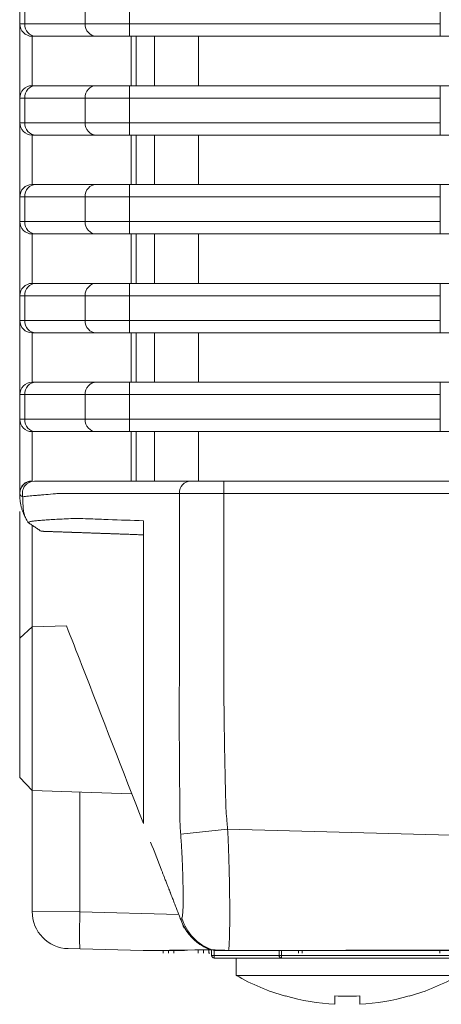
# Model space of a CAD drawing. Header units: millimetres. Extents: x 990 to 1809, y 0 to 562.
# Tile 454 of 550: x 1430 to 1447, y 276 to 316. Entities that reach past the tile are written whole.
import ezdxf

# ---------------------------------------------------------------- set-up
doc = ezdxf.new("R2010")
doc.units = ezdxf.units.MM
doc.layers.add('1', color=7, linetype='Continuous', true_color=0xffffff)
doc.layers.add('10', color=7, linetype='Continuous')

msp = doc.modelspace()

# ---------------------------------------------------------------- linework, layer by layer
at = {"layer": '1', "color": 7, "linetype": 'Continuous', "lineweight": 18}
for p, q in [((1447.004, 317.138), (1447.004, 316.138)), ((1430.004, 313.138), (1430.004, 316.138)), ((1432.644, 316.138), (1434.446, 316.138)), ((1434.446, 316.138), (1434.446, 315.638)), ((1434.446, 316.138), (1447.004, 316.138)), ((1447.004, 315.638), (1447.004, 316.138)), ((1430.504, 315.638), (1430.504, 313.638)), ((1430.653, 315.638), (1430.504, 315.638)), ((1434.446, 315.638), (1433.095, 315.638)), ((1447.004, 315.638), (1434.446, 315.638)), ((1434.504, 313.638), (1434.504, 315.638)), ((1434.714, 315.638), (1434.714, 313.638)), ((1435.448, 313.638), (1435.448, 315.638)), ((1437.238, 315.638), (1437.238, 313.638)), ((1448.452, 315.638), (1447.004, 315.638)), ((1430.504, 313.638), (1430.653, 313.638)), ((1433.095, 313.638), (1434.446, 313.638)), ((1434.446, 313.638), (1447.004, 313.638)), ((1434.446, 313.138), (1434.446, 313.638)), ((1448.452, 313.638), (1447.004, 313.638)), ((1447.004, 313.138), (1447.004, 313.638)), ((1430.203, 313.138), (1430.004, 313.138)), ((1447.004, 313.138), (1434.446, 313.138)), ((1447.004, 313.138), (1447.004, 312.138)), ((1430.004, 309.138), (1430.004, 312.138)), ((1432.644, 312.138), (1434.446, 312.138)), ((1434.446, 312.138), (1434.446, 311.638)), ((1434.446, 312.138), (1447.004, 312.138)), ((1447.004, 311.638), (1447.004, 312.138)), ((1430.504, 311.638), (1430.504, 309.638)), ((1430.653, 311.638), (1430.504, 311.638)), ((1434.446, 311.638), (1433.095, 311.638)), ((1447.004, 311.638), (1434.446, 311.638)), ((1434.504, 309.638), (1434.504, 311.638)), ((1434.714, 311.638), (1434.714, 309.638)), ((1435.448, 309.638), (1435.448, 311.638)), ((1437.238, 311.638), (1437.238, 309.638)), ((1448.452, 311.638), (1447.004, 311.638)), ((1430.504, 309.638), (1430.653, 309.638)), ((1433.095, 309.638), (1434.446, 309.638)), ((1434.446, 309.638), (1447.004, 309.638)), ((1434.446, 309.138), (1434.446, 309.638)), ((1448.452, 309.638), (1447.004, 309.638)), ((1447.004, 309.138), (1447.004, 309.638)), ((1430.203, 309.138), (1430.004, 309.138)), ((1447.004, 309.138), (1434.446, 309.138)), ((1447.004, 309.138), (1447.004, 308.138)), ((1430.004, 305.138), (1430.004, 308.138)), ((1432.644, 308.138), (1434.446, 308.138)), ((1434.446, 308.138), (1447.004, 308.138)), ((1434.446, 308.138), (1434.446, 307.638)), ((1447.004, 307.638), (1447.004, 308.138)), ((1430.504, 307.638), (1430.504, 305.638)), ((1430.653, 307.638), (1430.504, 307.638)), ((1434.446, 307.638), (1433.095, 307.638)), ((1447.004, 307.638), (1434.446, 307.638)), ((1434.504, 305.638), (1434.504, 307.638)), ((1434.714, 307.638), (1434.714, 305.638)), ((1435.448, 305.638), (1435.448, 307.638)), ((1437.238, 307.638), (1437.238, 305.638)), ((1448.452, 307.638), (1447.004, 307.638)), ((1430.504, 305.638), (1430.653, 305.638)), ((1433.095, 305.638), (1434.446, 305.638)), ((1434.446, 305.638), (1447.004, 305.638)), ((1434.446, 305.138), (1434.446, 305.638)), ((1448.452, 305.638), (1447.004, 305.638)), ((1447.004, 305.138), (1447.004, 305.638)), ((1430.203, 305.138), (1430.004, 305.138)), ((1447.004, 305.138), (1434.446, 305.138)), ((1447.004, 305.138), (1447.004, 304.138)), ((1430.004, 301.138), (1430.004, 304.138)), ((1432.644, 304.138), (1434.446, 304.138)), ((1434.446, 304.138), (1434.446, 303.638)), ((1434.446, 304.138), (1447.004, 304.138)), ((1447.004, 303.638), (1447.004, 304.138)), ((1430.504, 303.638), (1430.504, 301.638)), ((1430.653, 303.638), (1430.504, 303.638)), ((1434.446, 303.638), (1433.095, 303.638)), ((1447.004, 303.638), (1434.446, 303.638)), ((1434.504, 301.638), (1434.504, 303.638)), ((1434.714, 303.638), (1434.714, 301.638)), ((1435.448, 301.638), (1435.448, 303.638)), ((1437.238, 303.638), (1437.238, 301.638)), ((1448.452, 303.638), (1447.004, 303.638)), ((1430.504, 301.638), (1430.653, 301.638)), ((1433.095, 301.638), (1434.446, 301.638)), ((1434.446, 301.638), (1447.004, 301.638)), ((1434.446, 301.138), (1434.446, 301.638)), ((1448.452, 301.638), (1447.004, 301.638)), ((1447.004, 301.138), (1447.004, 301.638)), ((1430.203, 301.138), (1430.004, 301.138)), ((1447.004, 301.138), (1434.446, 301.138)), ((1447.004, 301.138), (1447.004, 300.138)), ((1430.004, 297.154), (1430.004, 300.138)), ((1432.644, 300.138), (1434.446, 300.138)), ((1434.446, 300.138), (1434.446, 299.638)), ((1434.446, 300.138), (1447.004, 300.138)), ((1447.004, 299.638), (1447.004, 300.138)), ((1430.504, 299.638), (1430.504, 297.648)), ((1430.653, 299.638), (1430.504, 299.638)), ((1434.446, 299.638), (1433.095, 299.638)), ((1447.004, 299.638), (1434.446, 299.638)), ((1434.504, 297.638), (1434.504, 299.638)), ((1434.714, 299.638), (1434.714, 297.638)), ((1435.448, 297.638), (1435.448, 299.638)), ((1437.238, 299.638), (1437.238, 297.638)), ((1448.452, 299.638), (1447.004, 299.638)), ((1436.909, 297.638), (1438.26, 297.638)), ((1438.26, 297.638), (1448.312, 297.638)), ((1438.26, 297.138), (1438.26, 297.638)), ((1448.312, 297.138), (1438.26, 297.138)), ((1430.004, 291.287), (1430.004, 295.88)), ((1430.504, 295.853), (1430.504, 291.744)), ((1430.504, 291.744), (1430.004, 291.287)), ((1431.891, 291.787), (1430.504, 291.744)), ((1430.504, 291.744), (1430.504, 285.121)), ((1430.004, 285.638), (1430.004, 291.287)), ((1430.004, 285.638), (1430.504, 285.121)), ((1430.504, 285.121), (1434.521, 284.98)), ((1430.504, 280.217), (1430.504, 285.121)), ((1432.434, 285.053), (1432.434, 280.205)), ((1438.411, 283.551), (1436.513, 283.355)), ((1438.411, 283.551), (1474.504, 282.605)), ((1430.504, 280.217), (1432.434, 280.205)), ((1432.434, 280.205), (1436.436, 280.1)), ((1432.448, 278.705), (1431.965, 278.718)), ((1434.998, 278.638), (1432.448, 278.705)), ((1436.666, 278.638), (1435.011, 278.638)), ((1435.802, 278.638), (1435.802, 278.538)), ((1436.021, 278.638), (1436.021, 278.538)), ((1436.24, 278.638), (1436.24, 278.538)), ((1437.219, 278.638), (1437.219, 278.538)), ((1437.438, 278.638), (1437.438, 278.538)), ((1437.656, 278.638), (1437.656, 278.538)), ((1438.448, 278.648), (1474.474, 278.753)), ((1474.484, 278.638), (1438.461, 278.638)), ((1441.276, 278.638), (1441.276, 278.538)), ((1441.432, 278.638), (1441.432, 278.538)), ((1446.994, 278.638), (1446.994, 278.538)), ((1438.754, 278.338), (1438.754, 277.638)), ((1438.754, 277.638), (1443.254, 277.638)), ((1443.254, 277.638), (1447.754, 277.638)), ((1440.754, 276.805), (1440.754, 276.791)), ((1442.754, 276.805), (1442.754, 276.466)), ((1443.754, 276.466), (1443.754, 276.805)), ((1445.754, 276.805), (1445.754, 276.791))]:
    msp.add_line(p, q, dxfattribs=at)
for centre, radius, start, end in [((1430.504, 316.138), 0.5, 180, 270), ((1430.504, 313.138), 0.5, 90, 180), ((1430.504, 312.138), 0.5, 180, 270), ((1430.504, 309.138), 0.5, 90, 180), ((1430.504, 308.138), 0.5, 180, 270), ((1430.504, 305.138), 0.5, 90, 180), ((1430.504, 304.138), 0.5, 180, 270), ((1430.504, 301.138), 0.5, 90, 179.9999), ((1430.504, 300.138), 0.5, 180, 270), ((1432.004, 280.217), 1.5, 180, 268.5), ((1438.407, 280.55), 2, 201.2505, 236.5466), ((1443.254, 285.476), 9.038, 240.1372, 253.9411), ((1443.254, 285.476), 9.038, 286.0589, 299.8628), ((1443.254, 285.476), 9.024, 253.9158, 266.8236), ((1443.254, 285.476), 8.685, 266.6996, 273.3004), ((1443.254, 285.476), 9.024, 273.1764, 286.0842)]:
    msp.add_arc(centre, radius, start, end, dxfattribs=at)
for centre, major_axis, ratio, start_param, end_param in [((1430.653, 316.138), (0, -0.5), 0.900552, 4.712389, 6.283185), ((1433.095, 316.138), (0, 0.5), 0.900552, 1.570796, 3.141593), ((1430.653, 313.138), (0, -0.5), 0.900552, 3.141593, 4.712389), ((1433.095, 313.138), (0, -0.5), 0.900552, 3.141593, 4.712389), ((1430.653, 312.138), (0, -0.5), 0.900552, 4.712389, 6.283185), ((1433.095, 312.138), (0, 0.5), 0.900552, 1.570796, 3.141593), ((1430.653, 309.138), (0, -0.5), 0.900552, 3.141593, 4.712389), ((1433.095, 309.138), (0, -0.5), 0.900552, 3.141593, 4.712389), ((1430.653, 308.138), (0, -0.5), 0.900552, 4.712389, 6.283185), ((1433.095, 308.138), (0, 0.5), 0.900552, 1.570796, 3.141593), ((1430.653, 305.138), (0, -0.5), 0.900552, 3.141593, 4.712389), ((1433.095, 305.138), (0, -0.5), 0.900552, 3.141593, 4.71239), ((1430.653, 304.138), (0, -0.5), 0.900552, 4.712389, 6.283185), ((1433.095, 304.138), (0, 0.5), 0.900552, 1.570797, 3.141593), ((1430.653, 301.138), (0, -0.5), 0.900552, 3.141593, 4.71239), ((1433.095, 301.138), (0, -0.5), 0.900552, 3.141593, 4.71239), ((1430.653, 300.138), (0, 0.5), 0.900551, 1.570796, 3.141593), ((1433.095, 300.138), (0, 0.5), 0.900552, 1.570796, 3.141593), ((1430.506, 297.138), (0, -0.5), 0.999883, 3.141593, 4.758424), ((1430.504, 297.154), (-0.5, 0), 0.989693, 4.712389, 6.283185), ((1430.595, 297.138), (0, -0.5), 0.976642, 3.141593, 4.989651), ((1436.909, 297.138), (0, -0.5), 0.900552, 3.141593, 4.712389), ((1432.487, 280.205), (-0.039, -1.499), 0.034888, 4.713303, 6.283185), ((1438.46, 280.548), (-0.052, -1.999), 0.996734, 5.039064, 5.961499), ((1473.212, 279.138), (-38.215, -0.5), 0.000018, 5.903976, 6.283641), ((1437.95, 279.138), (0, -0.5), 0.99719, 5.935399, 6.283185), ((1438.461, 279.138), (0, -0.5), 0.127625, 6.080815, 6.283185)]:
    msp.add_ellipse(centre, major_axis=major_axis, ratio=ratio, start_param=start_param, end_param=end_param, dxfattribs=at)
for points, degree in [([(1430.004, 316.138), (1430.004, 316.471), (1430.004, 316.805), (1430.004, 317.138)], 3), ([(1430.203, 317.138), (1430.203, 316.805), (1430.203, 316.471), (1430.203, 316.138)], 3), ([(1432.644, 316.138), (1432.644, 316.471), (1432.644, 316.805), (1432.644, 317.138)], 3), ([(1434.446, 317.138), (1434.446, 316.805), (1434.446, 316.471), (1434.446, 316.138)], 3), ([(1430.004, 312.138), (1430.004, 312.471), (1430.004, 312.805), (1430.004, 313.138)], 3), ([(1430.203, 313.138), (1430.203, 312.805), (1430.203, 312.471), (1430.203, 312.138)], 3), ([(1432.644, 312.138), (1432.644, 312.471), (1432.644, 312.805), (1432.644, 313.138)], 3), ([(1434.446, 313.138), (1434.446, 312.805), (1434.446, 312.471), (1434.446, 312.138)], 3), ([(1430.004, 308.138), (1430.004, 308.471), (1430.004, 308.805), (1430.004, 309.138)], 3), ([(1430.203, 309.138), (1430.203, 308.805), (1430.203, 308.471), (1430.203, 308.138)], 3), ([(1432.644, 308.138), (1432.644, 308.471), (1432.644, 308.805), (1432.644, 309.138)], 3), ([(1434.446, 309.138), (1434.446, 308.805), (1434.446, 308.471), (1434.446, 308.138)], 3), ([(1430.004, 304.138), (1430.004, 304.471), (1430.004, 304.805), (1430.004, 305.138)], 3), ([(1430.203, 305.138), (1430.203, 304.805), (1430.203, 304.471), (1430.203, 304.138)], 3), ([(1432.644, 304.138), (1432.644, 304.471), (1432.644, 304.805), (1432.644, 305.138)], 3), ([(1434.446, 305.138), (1434.446, 304.805), (1434.446, 304.471), (1434.446, 304.138)], 3), ([(1430.004, 300.138), (1430.004, 300.471), (1430.004, 300.805), (1430.004, 301.138)], 3), ([(1430.203, 301.138), (1430.203, 300.805), (1430.203, 300.471), (1430.203, 300.138)], 3), ([(1432.644, 300.138), (1432.644, 300.471), (1432.644, 300.805), (1432.644, 301.138)], 3), ([(1434.446, 301.138), (1434.446, 300.805), (1434.446, 300.471), (1434.446, 300.138)], 3), ([(1430.504, 297.648), (1430.504, 297.642), (1430.505, 297.638), (1430.506, 297.638)], 3), ([(1430.007, 297.115), (1430.005, 297.122), (1430.004, 297.135), (1430.004, 297.154)], 3), ([(1430.004, 295.88), (1430.004, 296.219), (1430.004, 296.41)], 2), ([(1430.867, 295.608), (1430.351, 295.956)], 1), ([(1435.297, 283.029), (1435.443, 282.653), (1435.589, 282.276), (1435.736, 281.9)], 3), ([(1436.098, 280.968), (1436.652, 279.544)], 1), ([(1435.011, 278.638), (1435.006, 278.638), (1435.002, 278.638), (1434.998, 278.638)], 3), ([(1437.656, 278.538), (1437.667, 278.538), (1437.677, 278.538), (1437.687, 278.538)], 3)]:
    msp.add_open_spline(points, degree=degree, dxfattribs=at)
for points, degree, knots in [([(1430.004, 316.138), (1430.004, 316.138), (1430.009, 316.138), (1430.025, 316.138), (1430.038, 316.138), (1430.071, 316.138), (1430.092, 316.138), (1430.141, 316.138), (1430.17, 316.138), (1430.203, 316.138)], 3, [0, 0, 0, 0, 0.25, 0.25, 0.5, 0.5, 0.75, 0.75, 1, 1, 1, 1]), ([(1430.203, 316.138), (1430.348, 316.138), (1430.493, 316.138), (1431.218, 316.138), (1431.797, 316.138), (1432.466, 316.138), (1432.555, 316.138), (1432.644, 316.138)], 3, [0, 0, 0, 0, 0.178082, 0.178082, 0.890408, 0.890408, 1, 1, 1, 1]), ([(1433.095, 315.638), (1432.95, 315.638), (1432.805, 315.638), (1432.08, 315.638), (1431.501, 315.638), (1430.832, 315.638), (1430.743, 315.638), (1430.653, 315.638)], 3, [0, 0, 0, 0, 0.178082, 0.178082, 0.890408, 0.890408, 1, 1, 1, 1]), ([(1430.653, 313.638), (1430.798, 313.638), (1430.943, 313.638), (1431.668, 313.638), (1432.247, 313.638), (1432.916, 313.638), (1433.006, 313.638), (1433.095, 313.638)], 3, [0, 0, 0, 0, 0.178082, 0.178082, 0.890408, 0.890408, 1, 1, 1, 1]), ([(1432.644, 313.138), (1432.5, 313.138), (1432.355, 313.138), (1431.63, 313.138), (1431.05, 313.138), (1430.381, 313.138), (1430.292, 313.138), (1430.203, 313.138)], 3, [0, 0, 0, 0, 0.178082, 0.178082, 0.890408, 0.890408, 1, 1, 1, 1]), ([(1434.446, 313.138), (1434.351, 313.138), (1434.258, 313.138), (1434.074, 313.138), (1433.983, 313.138), (1433.871, 313.138), (1433.848, 313.138), (1433.804, 313.138), (1433.782, 313.138), (1433.715, 313.138), (1433.672, 313.138), (1433.544, 313.138), (1433.462, 313.138), (1433.344, 313.138), (1433.305, 313.138), (1433.249, 313.138), (1433.23, 313.138), (1433.193, 313.138), (1433.175, 313.138), (1433.085, 313.138), (1432.951, 313.138), (1432.837, 313.138), (1432.759, 313.138), (1432.734, 313.138), (1432.687, 313.138), (1432.665, 313.138), (1432.644, 313.138)], 3, [0, 0, 0, 0, 0.125, 0.125, 0.25, 0.25, 0.28125, 0.28125, 0.3125, 0.3125, 0.375, 0.375, 0.5, 0.5, 0.5625, 0.5625, 0.59375, 0.59375, 0.625, 0.625, 0.75, 0.875, 0.875, 0.9375, 0.9375, 1, 1, 1, 1]), ([(1430.004, 312.138), (1430.004, 312.138), (1430.009, 312.138), (1430.025, 312.138), (1430.038, 312.138), (1430.071, 312.138), (1430.092, 312.138), (1430.141, 312.138), (1430.17, 312.138), (1430.203, 312.138)], 3, [0, 0, 0, 0, 0.25, 0.25, 0.5, 0.5, 0.75, 0.75, 1, 1, 1, 1]), ([(1430.203, 312.138), (1430.348, 312.138), (1430.493, 312.138), (1431.218, 312.138), (1431.797, 312.138), (1432.466, 312.138), (1432.555, 312.138), (1432.644, 312.138)], 3, [0, 0, 0, 0, 0.178082, 0.178082, 0.890408, 0.890408, 1, 1, 1, 1]), ([(1433.095, 311.638), (1432.95, 311.638), (1432.805, 311.638), (1432.08, 311.638), (1431.501, 311.638), (1430.832, 311.638), (1430.743, 311.638), (1430.653, 311.638)], 3, [0, 0, 0, 0, 0.178082, 0.178082, 0.890408, 0.890408, 1, 1, 1, 1]), ([(1430.653, 309.638), (1430.798, 309.638), (1430.943, 309.638), (1431.668, 309.638), (1432.247, 309.638), (1432.916, 309.638), (1433.006, 309.638), (1433.095, 309.638)], 3, [0, 0, 0, 0, 0.178081, 0.178081, 0.890407, 0.890407, 1, 1, 1, 1]), ([(1432.644, 309.138), (1432.5, 309.138), (1432.355, 309.138), (1431.63, 309.138), (1431.05, 309.138), (1430.381, 309.138), (1430.292, 309.138), (1430.203, 309.138)], 3, [0, 0, 0, 0, 0.178081, 0.178081, 0.890407, 0.890407, 1, 1, 1, 1]), ([(1434.446, 309.138), (1434.351, 309.138), (1434.258, 309.138), (1434.074, 309.138), (1433.983, 309.138), (1433.871, 309.138), (1433.848, 309.138), (1433.804, 309.138), (1433.782, 309.138), (1433.715, 309.138), (1433.672, 309.138), (1433.544, 309.138), (1433.462, 309.138), (1433.344, 309.138), (1433.305, 309.138), (1433.249, 309.138), (1433.23, 309.138), (1433.193, 309.138), (1433.175, 309.138), (1433.085, 309.138), (1432.951, 309.138), (1432.837, 309.138), (1432.759, 309.138), (1432.734, 309.138), (1432.687, 309.138), (1432.665, 309.138), (1432.644, 309.138)], 3, [0, 0, 0, 0, 0.125, 0.125, 0.25, 0.25, 0.28125, 0.28125, 0.3125, 0.3125, 0.375, 0.375, 0.5, 0.5, 0.5625, 0.5625, 0.59375, 0.59375, 0.625, 0.625, 0.75, 0.875, 0.875, 0.9375, 0.9375, 1, 1, 1, 1]), ([(1430.004, 308.138), (1430.004, 308.138), (1430.009, 308.138), (1430.025, 308.138), (1430.038, 308.138), (1430.071, 308.138), (1430.092, 308.138), (1430.141, 308.138), (1430.17, 308.138), (1430.203, 308.138)], 3, [0, 0, 0, 0, 0.25, 0.25, 0.5, 0.5, 0.75, 0.75, 1, 1, 1, 1]), ([(1430.203, 308.138), (1430.348, 308.138), (1430.493, 308.138), (1431.218, 308.138), (1431.797, 308.138), (1432.466, 308.138), (1432.555, 308.138), (1432.644, 308.138)], 3, [0, 0, 0, 0, 0.178081, 0.178081, 0.890407, 0.890407, 1, 1, 1, 1]), ([(1433.095, 307.638), (1432.95, 307.638), (1432.805, 307.638), (1432.08, 307.638), (1431.501, 307.638), (1430.832, 307.638), (1430.743, 307.638), (1430.653, 307.638)], 3, [0, 0, 0, 0, 0.178081, 0.178081, 0.890407, 0.890407, 1, 1, 1, 1]), ([(1430.653, 305.638), (1430.798, 305.638), (1430.943, 305.638), (1431.668, 305.638), (1432.247, 305.638), (1432.916, 305.638), (1433.006, 305.638), (1433.095, 305.638)], 3, [0, 0, 0, 0, 0.178081, 0.178081, 0.890407, 0.890407, 1, 1, 1, 1]), ([(1432.644, 305.138), (1432.5, 305.138), (1432.355, 305.138), (1431.63, 305.138), (1431.05, 305.138), (1430.381, 305.138), (1430.292, 305.138), (1430.203, 305.138)], 3, [0, 0, 0, 0, 0.178081, 0.178081, 0.890407, 0.890407, 1, 1, 1, 1]), ([(1434.446, 305.138), (1434.351, 305.138), (1434.258, 305.138), (1434.074, 305.138), (1433.983, 305.138), (1433.871, 305.138), (1433.848, 305.138), (1433.804, 305.138), (1433.782, 305.138), (1433.715, 305.138), (1433.672, 305.138), (1433.544, 305.138), (1433.462, 305.138), (1433.344, 305.138), (1433.305, 305.138), (1433.249, 305.138), (1433.23, 305.138), (1433.193, 305.138), (1433.175, 305.138), (1433.085, 305.138), (1432.951, 305.138), (1432.837, 305.138), (1432.759, 305.138), (1432.734, 305.138), (1432.687, 305.138), (1432.665, 305.138), (1432.644, 305.138)], 3, [0, 0, 0, 0, 0.125, 0.125, 0.25, 0.25, 0.28125, 0.28125, 0.3125, 0.3125, 0.375, 0.375, 0.5, 0.5, 0.5625, 0.5625, 0.59375, 0.59375, 0.625, 0.625, 0.75, 0.875, 0.875, 0.9375, 0.9375, 1, 1, 1, 1]), ([(1430.004, 304.138), (1430.004, 304.138), (1430.009, 304.138), (1430.025, 304.138), (1430.038, 304.138), (1430.071, 304.138), (1430.092, 304.138), (1430.141, 304.138), (1430.17, 304.138), (1430.203, 304.138)], 3, [0, 0, 0, 0, 0.25, 0.25, 0.5, 0.5, 0.75, 0.75, 1, 1, 1, 1]), ([(1430.203, 304.138), (1430.348, 304.138), (1430.493, 304.138), (1431.218, 304.138), (1431.797, 304.138), (1432.466, 304.138), (1432.555, 304.138), (1432.644, 304.138)], 3, [0, 0, 0, 0, 0.178081, 0.178081, 0.890407, 0.890407, 1, 1, 1, 1]), ([(1433.095, 303.638), (1432.95, 303.638), (1432.805, 303.638), (1432.08, 303.638), (1431.501, 303.638), (1430.832, 303.638), (1430.743, 303.638), (1430.653, 303.638)], 3, [0, 0, 0, 0, 0.178081, 0.178081, 0.890407, 0.890407, 1, 1, 1, 1]), ([(1430.653, 301.638), (1430.798, 301.638), (1430.943, 301.638), (1431.668, 301.638), (1432.247, 301.638), (1432.916, 301.638), (1433.006, 301.638), (1433.095, 301.638)], 3, [0, 0, 0, 0, 0.178081, 0.178081, 0.890407, 0.890407, 1, 1, 1, 1]), ([(1432.644, 301.138), (1432.5, 301.138), (1432.355, 301.138), (1431.63, 301.138), (1431.05, 301.138), (1430.381, 301.138), (1430.292, 301.138), (1430.203, 301.138)], 3, [0, 0, 0, 0, 0.178081, 0.178081, 0.890407, 0.890407, 1, 1, 1, 1]), ([(1434.446, 301.138), (1434.351, 301.138), (1434.258, 301.138), (1434.074, 301.138), (1433.983, 301.138), (1433.871, 301.138), (1433.848, 301.138), (1433.804, 301.138), (1433.782, 301.138), (1433.715, 301.138), (1433.672, 301.138), (1433.544, 301.138), (1433.462, 301.138), (1433.344, 301.138), (1433.305, 301.138), (1433.249, 301.138), (1433.23, 301.138), (1433.193, 301.138), (1433.175, 301.138), (1433.085, 301.138), (1432.951, 301.138), (1432.837, 301.138), (1432.759, 301.138), (1432.734, 301.138), (1432.687, 301.138), (1432.665, 301.138), (1432.644, 301.138)], 3, [0, 0, 0, 0, 0.125, 0.125, 0.25, 0.25, 0.28125, 0.28125, 0.3125, 0.3125, 0.375, 0.375, 0.5, 0.5, 0.5625, 0.5625, 0.59375, 0.59375, 0.625, 0.625, 0.75, 0.875, 0.875, 0.9375, 0.9375, 1, 1, 1, 1]), ([(1430.004, 300.138), (1430.004, 300.138), (1430.009, 300.138), (1430.025, 300.138), (1430.038, 300.138), (1430.071, 300.138), (1430.092, 300.138), (1430.141, 300.138), (1430.17, 300.138), (1430.203, 300.138)], 3, [0, 0, 0, 0, 0.25, 0.25, 0.5, 0.5, 0.75, 0.75, 1, 1, 1, 1]), ([(1430.203, 300.138), (1430.348, 300.138), (1430.493, 300.138), (1431.218, 300.138), (1431.797, 300.138), (1432.466, 300.138), (1432.555, 300.138), (1432.644, 300.138)], 3, [0, 0, 0, 0, 0.178081, 0.178081, 0.890407, 0.890407, 1, 1, 1, 1]), ([(1433.095, 299.638), (1432.95, 299.638), (1432.805, 299.638), (1432.08, 299.638), (1431.501, 299.638), (1430.832, 299.638), (1430.743, 299.638), (1430.653, 299.638)], 3, [0, 0, 0, 0, 0.178081, 0.178081, 0.890407, 0.890407, 1, 1, 1, 1]), ([(1430.595, 297.638), (1430.665, 297.638), (1430.745, 297.638), (1430.921, 297.638), (1431.016, 297.638), (1431.223, 297.638), (1431.334, 297.638), (1431.571, 297.638), (1431.697, 297.638), (1431.897, 297.638), (1431.965, 297.638), (1432.053, 297.638), (1432.071, 297.638), (1432.106, 297.638), (1432.159, 297.638), (1432.212, 297.638), (1432.389, 297.638), (1432.53, 297.638), (1432.954, 297.638), (1433.236, 297.638), (1434.649, 297.638), (1435.779, 297.638), (1436.909, 297.638)], 3, [0, 0, 0, 0, 0.0625, 0.0625, 0.125, 0.125, 0.1875, 0.1875, 0.25, 0.25, 0.28125, 0.28125, 0.289063, 0.289063, 0.296875, 0.3125, 0.3125, 0.375, 0.375, 0.5, 0.5, 1, 1, 1, 1]), ([(1430.004, 297.068), (1430.004, 297.075), (1430.004, 297.084), (1430.004, 297.097), (1430.004, 297.102), (1430.004, 297.107), (1430.004, 297.108), (1430.004, 297.109), (1430.004, 297.11), (1430.004, 297.112), (1430.004, 297.115), (1430.004, 297.127), (1430.004, 297.138), (1430.004, 297.154)], 3, [0, 0, 0, 0, 0.5, 0.5, 0.75, 0.75, 0.78125, 0.78125, 0.8125, 0.8125, 0.875, 0.875, 1, 1, 1, 1]), ([(1430.004, 297.068), (1430.006, 297.015), (1430.008, 296.91), (1430.027, 296.761), (1430.055, 296.62), (1430.092, 296.489), (1430.135, 296.367), (1430.169, 296.293), (1430.185, 296.256)], 3, [0, 0, 0, 0, 0.171149, 0.339877, 0.506656, 0.671956, 0.83625, 1, 1, 1, 1]), ([(1430.126, 297.001), (1430.083, 297.02), (1430.055, 297.04), (1430.027, 297.07), (1430.021, 297.08), (1430.011, 297.098), (1430.008, 297.107), (1430.007, 297.115)], 3, [0, 0, 0, 0, 0.5, 0.5, 0.75, 0.75, 1, 1, 1, 1]), ([(1436.458, 297.138), (1435.321, 297.138), (1434.184, 297.138), (1432.762, 297.138), (1432.478, 297.138), (1432.051, 297.138), (1431.909, 297.138), (1431.731, 297.138), (1431.696, 297.138), (1431.651, 297.138), (1431.643, 297.138), (1431.625, 297.138), (1431.616, 297.138), (1431.598, 297.138), (1431.589, 297.137), (1431.572, 297.136), (1431.563, 297.135), (1431.484, 297.128), (1431.415, 297.123), (1431.216, 297.106), (1431.09, 297.096), (1430.913, 297.081), (1430.855, 297.076), (1430.745, 297.066), (1430.692, 297.061), (1430.538, 297.047), (1430.443, 297.038), (1430.314, 297.024), (1430.273, 297.02), (1430.196, 297.011), (1430.159, 297.006), (1430.126, 297.001)], 3, [0, 0, 0, 0, 0.5, 0.5, 0.625, 0.625, 0.6875, 0.6875, 0.703125, 0.703125, 0.707031, 0.707031, 0.710937, 0.710937, 0.714844, 0.714844, 0.71875, 0.71875, 0.75, 0.75, 0.8125, 0.8125, 0.84375, 0.84375, 0.875, 0.875, 0.9375, 0.9375, 0.96875, 0.96875, 1, 1, 1, 1]), ([(1430.126, 297.001), (1430.126, 296.939), (1430.127, 296.879), (1430.13, 296.795), (1430.131, 296.767), (1430.133, 296.715), (1430.134, 296.689), (1430.138, 296.615), (1430.141, 296.569), (1430.146, 296.505), (1430.148, 296.485), (1430.152, 296.455), (1430.153, 296.446), (1430.156, 296.427), (1430.157, 296.418), (1430.161, 296.39), (1430.164, 296.373), (1430.171, 296.34), (1430.175, 296.323), (1430.182, 296.3), (1430.184, 296.293), (1430.187, 296.281), (1430.189, 296.278), (1430.191, 296.271), (1430.193, 296.267), (1430.195, 296.261), (1430.195, 296.26), (1430.196, 296.258), (1430.197, 296.255), (1430.198, 296.253), (1430.199, 296.25), (1430.2, 296.248), (1430.2, 296.246), (1430.2, 296.246), (1430.2, 296.246), (1430.2, 296.246), (1430.199, 296.246), (1430.199, 296.247), (1430.196, 296.249), (1430.194, 296.25), (1430.189, 296.253), (1430.187, 296.255), (1430.185, 296.256)], 3, [0, 0, 0, 0, 0.125, 0.125, 0.1875, 0.1875, 0.25, 0.25, 0.375, 0.375, 0.4375, 0.4375, 0.46875, 0.46875, 0.5, 0.5, 0.5625, 0.5625, 0.625, 0.625, 0.65625, 0.65625, 0.671875, 0.671875, 0.6875, 0.6875, 0.691406, 0.691406, 0.695312, 0.703125, 0.703125, 0.710937, 0.71875, 0.726562, 0.726562, 0.734375, 0.734375, 0.75, 0.75, 0.875, 0.875, 1, 1, 1, 1]), ([(1436.513, 283.355), (1436.507, 283.427), (1436.502, 283.498), (1436.496, 283.605), (1436.494, 283.641), (1436.491, 283.695), (1436.49, 283.712), (1436.488, 283.748), (1436.487, 283.766), (1436.485, 283.82), (1436.483, 283.855), (1436.481, 283.927), (1436.479, 283.962), (1436.476, 284.07), (1436.475, 284.141), (1436.473, 284.248), (1436.473, 284.284), (1436.473, 284.355), (1436.473, 284.391), (1436.474, 284.444), (1436.474, 284.462), (1436.474, 284.489), (1436.475, 284.498), (1436.475, 284.516), (1436.475, 284.525), (1436.475, 284.543), (1436.476, 284.556), (1436.476, 284.569), (1436.477, 284.578), (1436.477, 284.583), (1436.478, 284.605), (1436.478, 284.623), (1436.478, 284.65), (1436.478, 284.659), (1436.477, 284.677), (1436.477, 284.704), (1436.476, 284.767), (1436.476, 284.82), (1436.475, 284.928), (1436.474, 285), (1436.47, 285.359), (1436.467, 285.646), (1436.463, 286.221), (1436.461, 286.508), (1436.456, 287.37), (1436.455, 287.944), (1436.456, 288.806), (1436.457, 289.094), (1436.458, 289.417), (1436.458, 289.453), (1436.458, 289.507), (1436.458, 289.525), (1436.458, 289.56), (1436.458, 289.578), (1436.458, 289.668), (1436.458, 289.74), (1436.458, 289.955), (1436.458, 290.099), (1436.458, 292.541), (1436.458, 294.84), (1436.458, 297.138)], 3, [0, 0, 0, 0, 0.015625, 0.015625, 0.023437, 0.023437, 0.027344, 0.027344, 0.03125, 0.03125, 0.039062, 0.039062, 0.046875, 0.046875, 0.0625, 0.0625, 0.070312, 0.070312, 0.078125, 0.078125, 0.082031, 0.082031, 0.083984, 0.083984, 0.085937, 0.085937, 0.087891, 0.088867, 0.088867, 0.089844, 0.089844, 0.09375, 0.09375, 0.095703, 0.095703, 0.097656, 0.101562, 0.109375, 0.109375, 0.125, 0.125, 0.1875, 0.1875, 0.25, 0.25, 0.375, 0.375, 0.4375, 0.4375, 0.445312, 0.445312, 0.449219, 0.449219, 0.453125, 0.453125, 0.46875, 0.46875, 0.5, 0.5, 1, 1, 1, 1]), ([(1438.26, 297.138), (1438.165, 297.138), (1438.072, 297.138), (1437.888, 297.138), (1437.797, 297.138), (1437.685, 297.138), (1437.663, 297.138), (1437.618, 297.138), (1437.596, 297.138), (1437.529, 297.138), (1437.486, 297.138), (1437.358, 297.138), (1437.276, 297.138), (1437.158, 297.138), (1437.119, 297.138), (1437.063, 297.138), (1437.044, 297.138), (1437.007, 297.138), (1436.989, 297.138), (1436.899, 297.138), (1436.765, 297.138), (1436.651, 297.138), (1436.573, 297.138), (1436.548, 297.138), (1436.501, 297.138), (1436.479, 297.138), (1436.458, 297.138)], 3, [0, 0, 0, 0, 0.125, 0.125, 0.25, 0.25, 0.28125, 0.28125, 0.3125, 0.3125, 0.375, 0.375, 0.5, 0.5, 0.5625, 0.5625, 0.59375, 0.59375, 0.625, 0.625, 0.75, 0.875, 0.875, 0.9375, 0.9375, 1, 1, 1, 1]), ([(1438.26, 297.138), (1438.26, 294.873), (1438.26, 292.608), (1438.26, 290.202), (1438.26, 290.06), (1438.26, 289.777), (1438.26, 289.635), (1438.26, 289.211), (1438.261, 288.928), (1438.267, 288.078), (1438.275, 287.512), (1438.295, 286.379), (1438.308, 285.813), (1438.324, 285.106), (1438.328, 284.964), (1438.332, 284.787), (1438.333, 284.752), (1438.335, 284.681), (1438.335, 284.646), (1438.339, 284.539), (1438.341, 284.469), (1438.352, 284.257), (1438.361, 284.115), (1438.378, 283.903), (1438.384, 283.833), (1438.397, 283.692), (1438.404, 283.621), (1438.411, 283.551)], 3, [0, 0, 0, 0, 0.5, 0.5, 0.53125, 0.53125, 0.5625, 0.5625, 0.625, 0.625, 0.75, 0.75, 0.875, 0.875, 0.90625, 0.90625, 0.914062, 0.914062, 0.921875, 0.921875, 0.9375, 0.9375, 0.96875, 0.96875, 0.984375, 0.984375, 1, 1, 1, 1]), ([(1430.185, 296.256), (1430.2, 296.225), (1430.23, 296.164), (1430.268, 296.089), (1430.305, 296.018), (1430.331, 295.975), (1430.346, 295.953), (1430.35, 295.951), (1430.351, 295.955), (1430.351, 295.956)], 3, [0, 0, 0, 0, 0.165312, 0.329797, 0.49448, 0.743484, 0.867807, 0.932792, 1, 1, 1, 1]), ([(1430.351, 295.956), (1430.355, 295.962), (1430.362, 295.973), (1430.391, 295.986), (1430.432, 295.998), (1430.487, 296.01), (1430.579, 296.024), (1430.729, 296.04), (1430.946, 296.059), (1431.205, 296.075), (1431.485, 296.092), (1431.805, 296.106), (1432.124, 296.128), (1432.493, 296.123), (1432.846, 296.108), (1433.226, 296.095), (1433.936, 296.069), (1434.53, 296.049), (1435.004, 296.033)], 3, [0, 0, 0, 0, 0.022008, 0.046126, 0.07215, 0.099918, 0.129228, 0.189692, 0.255762, 0.316548, 0.382237, 0.441653, 0.508211, 0.557341, 0.631442, 0.69173, 0.754287, 1, 1, 1, 1]), ([(1435.004, 296.033), (1435.004, 295.434), (1435.004, 294.484), (1435.004, 293.182), (1435.004, 292.433), (1435.004, 291.992), (1435.004, 291.882), (1435.004, 291.794), (1435.004, 291.706), (1435.004, 291.464), (1435.004, 291.068), (1435.004, 290.544), (1435.004, 290.027), (1435.004, 289.518), (1435.004, 289.021), (1435.004, 288.536), (1435.004, 288.067), (1435.004, 287.689), (1435.004, 287.452), (1435.004, 287.342), (1435.004, 287.289), (1435.004, 287.235), (1435.004, 287.128), (1435.004, 286.97), (1435.004, 286.817), (1435.004, 286.717), (1435.004, 286.667), (1435.004, 286.618), (1435.004, 286.519), (1435.004, 286.178), (1435.004, 285.615), (1435.004, 284.954), (1435.004, 284.414), (1435.004, 284.022), (1435.004, 283.837), (1435.004, 283.789), (1435.004, 283.782), (1435.004, 283.781), (1435.004, 283.781), (1435.004, 283.781), (1435.004, 283.781), (1435.004, 283.781), (1435.004, 283.781), (1435.004, 283.781)], 3, [0, 0, 0, 0, 0.071476, 0.113588, 0.1557, 0.160964, 0.166228, 0.16886, 0.171492, 0.176756, 0.197812, 0.218868, 0.239924, 0.26098, 0.282036, 0.303092, 0.324148, 0.345204, 0.355732, 0.358364, 0.360996, 0.363628, 0.36626, 0.376788, 0.387316, 0.389948, 0.39258, 0.395212, 0.397844, 0.408372, 0.450484, 0.492596, 0.534708, 0.57682, 0.618932, 0.639988, 0.645252, 0.647884, 0.650516, 0.65578, 0.661044, 0.703156, 1, 1, 1, 1]), ([(1435.004, 295.463), (1433.95, 295.5), (1433.71, 295.509), (1433.386, 295.52), (1432.902, 295.537), (1432.74, 295.543), (1432.586, 295.548), (1432.428, 295.553), (1431.804, 295.575), (1431.407, 295.589), (1431.194, 295.597), (1431.059, 295.601), (1430.9, 295.607), (1430.867, 295.608)], 2, [0, 0, 0, 0.25, 0.25, 0.375, 0.4375, 0.4375, 0.5, 0.5, 0.75, 0.75, 0.875, 0.875, 1, 1, 1]), ([(1431.891, 291.787), (1432.095, 291.261), (1432.3, 290.735), (1433.338, 288.067), (1434.171, 285.924), (1435.004, 283.781)], 3, [0, 0, 0, 0, 0.196994, 0.196994, 1, 1, 1, 1]), ([(1436.556, 279.956), (1436.559, 279.96), (1436.562, 279.966), (1436.567, 279.979), (1436.57, 279.987), (1436.578, 280.014), (1436.582, 280.037), (1436.59, 280.091), (1436.593, 280.123), (1436.599, 280.196), (1436.601, 280.237), (1436.604, 280.306), (1436.605, 280.33), (1436.607, 280.38), (1436.609, 280.458), (1436.611, 280.545), (1436.612, 280.669), (1436.612, 280.735), (1436.612, 280.84), (1436.611, 280.876), (1436.611, 280.931), (1436.611, 280.95), (1436.611, 280.988), (1436.61, 281.083), (1436.608, 281.184), (1436.605, 281.351), (1436.603, 281.437), (1436.6, 281.572), (1436.598, 281.618), (1436.596, 281.71), (1436.594, 281.757), (1436.59, 281.898), (1436.586, 281.995), (1436.579, 282.192), (1436.574, 282.292), (1436.567, 282.446), (1436.565, 282.498), (1436.56, 282.602), (1436.557, 282.655), (1436.542, 282.92), (1436.529, 283.136), (1436.513, 283.355)], 3, [0, 0, 0, 0, 0.03125, 0.03125, 0.0625, 0.0625, 0.125, 0.125, 0.1875, 0.1875, 0.25, 0.25, 0.28125, 0.28125, 0.3125, 0.375, 0.375, 0.4375, 0.4375, 0.46875, 0.46875, 0.484375, 0.484375, 0.5, 0.5625, 0.5625, 0.625, 0.625, 0.65625, 0.65625, 0.6875, 0.6875, 0.75, 0.75, 0.8125, 0.8125, 0.84375, 0.84375, 0.875, 0.875, 1, 1, 1, 1]), ([(1438.411, 283.551), (1438.419, 283.407), (1438.432, 283.121), (1438.444, 282.837), (1438.451, 282.625), (1438.454, 282.555), (1438.457, 282.45), (1438.458, 282.415), (1438.461, 282.345), (1438.466, 282.171), (1438.471, 282.001), (1438.477, 281.733), (1438.48, 281.602), (1438.485, 281.343), (1438.487, 281.216), (1438.49, 281.03), (1438.491, 280.968), (1438.492, 280.876), (1438.493, 280.846), (1438.493, 280.786), (1438.495, 280.636), (1438.496, 280.493), (1438.497, 280.272), (1438.497, 280.166), (1438.497, 280.011), (1438.497, 279.961), (1438.496, 279.887), (1438.496, 279.862), (1438.496, 279.814), (1438.495, 279.696), (1438.493, 279.496), (1438.488, 279.261), (1438.484, 279.124), (1438.48, 279.045), (1438.48, 279.03), (1438.478, 279), (1438.478, 278.985), (1438.475, 278.941), (1438.474, 278.914), (1438.469, 278.836), (1438.462, 278.745), (1438.453, 278.677), (1438.448, 278.648)], 3, [0, 0, 0, 0, 0.0625, 0.125, 0.125, 0.15625, 0.15625, 0.171875, 0.171875, 0.1875, 0.25, 0.25, 0.3125, 0.3125, 0.375, 0.375, 0.40625, 0.40625, 0.421875, 0.421875, 0.4375, 0.5, 0.5, 0.5625, 0.5625, 0.59375, 0.59375, 0.609375, 0.609375, 0.625, 0.6875, 0.75, 0.8125, 0.8125, 0.828125, 0.828125, 0.84375, 0.84375, 0.875, 0.875, 0.9375, 1, 1, 1, 1]), ([(1435.736, 281.9), (1435.751, 281.86), (1435.783, 281.779), (1435.83, 281.658), (1435.882, 281.523), (1435.939, 281.378), (1435.994, 281.237), (1436.039, 281.12), (1436.072, 281.035), (1436.094, 280.978), (1436.097, 280.971), (1436.098, 280.968)], 3, [0, 0, 0, 0, 0.083067, 0.166111, 0.250636, 0.375954, 0.500364, 0.624744, 0.750224, 0.875984, 1, 1, 1, 1]), ([(1436.543, 279.825), (1436.543, 279.825), (1436.543, 279.825), (1436.543, 279.825), (1436.543, 279.825), (1436.543, 279.825), (1436.543, 279.825), (1436.543, 279.825), (1436.543, 279.825), (1436.543, 279.825), (1436.543, 279.825), (1436.543, 279.825), (1436.542, 279.826), (1436.542, 279.826), (1436.542, 279.828), (1436.541, 279.83), (1436.541, 279.831), (1436.539, 279.834), (1436.539, 279.836), (1436.538, 279.839), (1436.537, 279.841), (1436.536, 279.846), (1436.535, 279.849), (1436.533, 279.858), (1436.532, 279.864), (1436.53, 279.882), (1436.53, 279.893), (1436.535, 279.923), (1436.544, 279.94), (1436.556, 279.956)], 3, [0, 0, 0, 0, 0.968906, 0.976679, 0.976679, 0.980566, 0.980566, 0.98251, 0.98251, 0.983481, 0.983481, 0.983724, 0.983724, 0.983967, 0.98421, 0.98421, 0.984453, 0.984453, 0.984939, 0.984939, 0.985425, 0.985425, 0.986396, 0.986396, 0.98834, 0.98834, 0.992226, 0.992226, 1, 1, 1, 1]), ([(1437.73, 278.668), (1437.688, 278.683), (1437.648, 278.699), (1437.572, 278.732), (1437.536, 278.749), (1437.485, 278.775), (1437.468, 278.783), (1437.436, 278.801), (1437.421, 278.81), (1437.376, 278.835), (1437.349, 278.852), (1437.299, 278.884), (1437.277, 278.899), (1437.247, 278.92), (1437.238, 278.927), (1437.221, 278.939), (1437.213, 278.945), (1437.193, 278.96), (1437.182, 278.968), (1437.172, 278.977), (1437.169, 278.979), (1437.165, 278.982), (1437.164, 278.982), (1437.164, 278.982)], 3, [0, 0, 0, 0, 0.125, 0.125, 0.25, 0.25, 0.3125, 0.3125, 0.375, 0.375, 0.5, 0.5, 0.625, 0.625, 0.6875, 0.6875, 0.75, 0.75, 0.875, 0.875, 0.9375, 0.9375, 1, 1, 1, 1]), ([(1437.73, 278.668), (1437.688, 278.683), (1437.648, 278.699), (1437.572, 278.732), (1437.536, 278.749), (1437.485, 278.775), (1437.468, 278.783), (1437.436, 278.801), (1437.421, 278.81), (1437.376, 278.835), (1437.349, 278.852), (1437.299, 278.884), (1437.277, 278.899), (1437.247, 278.92), (1437.238, 278.927), (1437.221, 278.939), (1437.213, 278.945), (1437.193, 278.96), (1437.182, 278.968), (1437.172, 278.977), (1437.169, 278.979), (1437.165, 278.982), (1437.164, 278.982), (1437.164, 278.982)], 3, [0, 0, 0, 0, 0.125118, 0.125118, 0.250237, 0.250237, 0.312796, 0.312796, 0.375355, 0.375355, 0.500473, 0.500473, 0.625592, 0.625592, 0.688151, 0.688151, 0.75071, 0.75071, 0.875828, 0.875828, 0.938388, 0.938388, 1, 1, 1, 1]), ([(1437.73, 278.668), (1437.73, 278.668), (1437.73, 278.668), (1437.73, 278.668), (1437.73, 278.668), (1437.73, 278.668), (1437.73, 278.668), (1437.73, 278.668), (1437.73, 278.668), (1437.73, 278.668), (1437.733, 278.668), (1437.741, 278.668), (1437.747, 278.668), (1437.762, 278.668), (1437.77, 278.668), (1437.78, 278.668)], 3, [0, 0, 0, 0, 0.480928, 0.480928, 0.740464, 0.740464, 0.870232, 0.870232, 0.902674, 0.902674, 0.935116, 0.935116, 0.967558, 0.967558, 1, 1, 1, 1]), ([(1437.78, 278.668), (1437.782, 278.668), (1437.785, 278.668), (1437.791, 278.668), (1437.795, 278.668), (1437.809, 278.667), (1437.821, 278.667), (1437.85, 278.665), (1437.868, 278.665), (1437.898, 278.663), (1437.909, 278.663), (1437.927, 278.662), (1437.933, 278.662), (1437.946, 278.661), (1437.952, 278.661), (1437.986, 278.659), (1438.016, 278.658), (1438.067, 278.656), (1438.085, 278.656), (1438.122, 278.654), (1438.142, 278.654), (1438.204, 278.652), (1438.248, 278.651), (1438.345, 278.649), (1438.396, 278.649), (1438.448, 278.648)], 3, [0, 0, 0, 0, 0.0625, 0.0625, 0.125, 0.125, 0.25, 0.25, 0.375, 0.375, 0.4375, 0.4375, 0.46875, 0.46875, 0.5, 0.5, 0.625, 0.625, 0.6875, 0.6875, 0.75, 0.75, 0.875, 0.875, 1, 1, 1, 1]), ([(1438.461, 278.638), (1438.439, 278.638), (1438.417, 278.638), (1438.386, 278.638), (1438.375, 278.638), (1438.355, 278.638), (1438.345, 278.638), (1438.315, 278.638), (1438.297, 278.638), (1438.262, 278.638), (1438.245, 278.638), (1438.222, 278.638), (1438.214, 278.638), (1438.199, 278.638), (1438.178, 278.638), (1438.158, 278.638), (1438.133, 278.638), (1438.122, 278.638), (1438.1, 278.638), (1438.089, 278.638), (1438.06, 278.638), (1438.044, 278.638), (1438.015, 278.638), (1438.002, 278.638), (1437.981, 278.638), (1437.972, 278.638), (1437.959, 278.638), (1437.954, 278.638), (1437.95, 278.638)], 3, [0, 0, 0, 0, 0.0625, 0.0625, 0.09375, 0.09375, 0.125, 0.125, 0.1875, 0.1875, 0.25, 0.25, 0.28125, 0.28125, 0.3125, 0.375, 0.375, 0.4375, 0.4375, 0.5, 0.5, 0.625, 0.625, 0.75, 0.75, 0.875, 0.875, 1, 1, 1, 1])]:
    msp.add_open_spline(points, degree=degree, knots=knots, dxfattribs=at)
at = {"layer": '10', "color": 7, "linetype": 'Continuous', "lineweight": 18}
for p, q in [((1437.764, 278.438), (1437.764, 278.662)), ((1437.864, 278.644), (1437.864, 278.438)), ((1440.494, 278.438), (1440.494, 278.638)), ((1440.594, 278.638), (1440.594, 278.438)), ((1437.764, 278.438), (1437.864, 278.438)), ((1437.864, 278.438), (1440.494, 278.438)), ((1437.864, 278.338), (1437.864, 278.438)), ((1440.594, 278.338), (1437.864, 278.338)), ((1440.494, 278.438), (1440.594, 278.438)), ((1440.594, 278.438), (1448.304, 278.438)), ((1440.594, 278.438), (1440.594, 278.338)), ((1448.304, 278.338), (1440.594, 278.338))]:
    msp.add_line(p, q, dxfattribs=at)
for centre in [(1437.864, 278.438), (1440.594, 278.438)]:
    msp.add_arc(centre, 0.1, 180, 270, dxfattribs=at)

doc.saveas('drawing.dxf')
